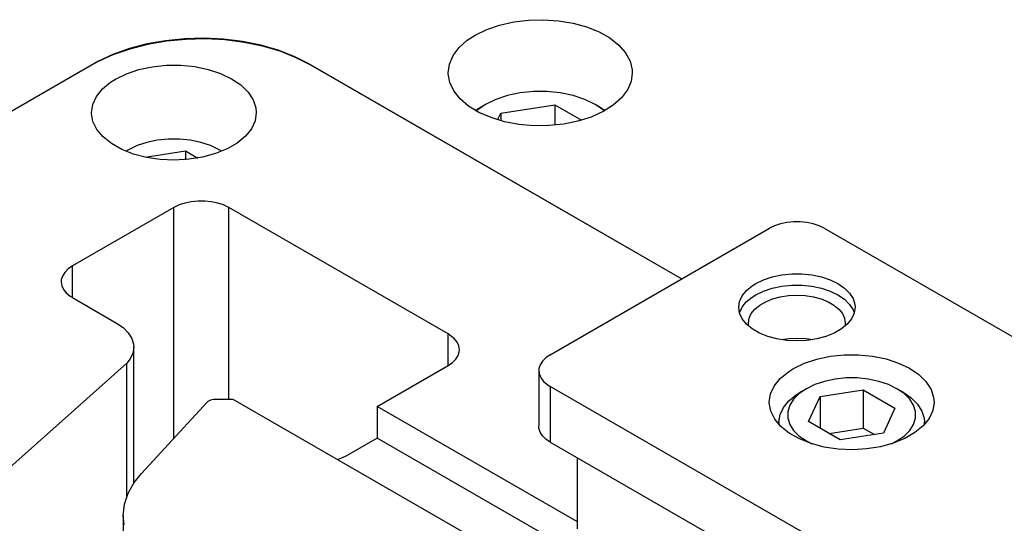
# Model space of a CAD drawing. Header units: inches. Extents: x 3 to 289, y 4 to 291.
# Tile 421 of 634: x 26.18 to 29.35, y 278.52 to 280.14. Entities that reach past the tile are written whole.
import ezdxf

# ---------------------------------------------------------------- set-up
doc = ezdxf.new("R2010")
doc.units = ezdxf.units.IN
doc.header["$LTSCALE"] = 0.5
doc.header["$MEASUREMENT"] = 0
doc.layers.add('DIE', color=7, linetype='Continuous')

msp = doc.modelspace()

# ---------------------------------------------------------------- linework, layer by layer
at = {"layer": 'DIE', "color": 9, "linetype": 'Continuous'}
for p, q in [((27.7234, 280.1243), (27.7687, 280.1346)), ((27.7687, 280.1346), (27.8163, 280.1404)), ((27.8163, 280.1404), (27.8649, 280.1417)), ((27.8649, 280.1417), (27.9133, 280.1384)), ((27.9133, 280.1384), (27.96, 280.1306)), ((27.6444, 280.0916), (27.6816, 280.1098)), ((27.6816, 280.1098), (27.7234, 280.1243)), ((27.96, 280.1306), (28.004, 280.1185)), ((28.004, 280.1185), (28.0439, 280.1024)), ((28.0439, 280.1024), (28.0787, 280.0827)), ((26.6464, 280.074), (26.5867, 280.0633)), ((26.6491, 280.0721), (26.5885, 280.0617)), ((26.7081, 280.0802), (26.6464, 280.074)), ((26.7115, 280.0781), (26.6491, 280.0721)), ((26.7706, 280.0819), (26.7081, 280.0802)), ((26.7746, 280.0794), (26.7115, 280.0781)), ((26.833, 280.0789), (26.7706, 280.0819)), ((26.8376, 280.0762), (26.7746, 280.0794)), ((26.8942, 280.0713), (26.833, 280.0789)), ((26.8993, 280.0683), (26.8376, 280.0762)), ((26.9532, 280.0594), (26.8942, 280.0713)), ((27.5928, 280.0515), (27.6192, 280.0751)), ((27.6192, 280.0751), (27.6444, 280.0916)), ((28.0787, 280.0827), (28.1074, 280.06)), ((26.5298, 280.0483), (26.4766, 280.0292)), ((26.5307, 280.0469), (26.4766, 280.0281)), ((26.5867, 280.0633), (26.5298, 280.0483)), ((26.5885, 280.0617), (26.5307, 280.0469)), ((26.9589, 280.0561), (26.8993, 280.0683)), ((27.0091, 280.0431), (26.9532, 280.0594)), ((27.0153, 280.0396), (26.9589, 280.0561)), ((27.061, 280.0229), (27.0091, 280.0431)), ((27.0676, 280.0191), (27.0153, 280.0396)), ((27.5733, 280.0257), (27.5928, 280.0515)), ((28.1074, 280.06), (28.1294, 280.0349)), ((26.427, 280.0054), (26.4079, 279.995)), ((26.4281, 280.0064), (26.415, 279.9991)), ((26.4766, 280.0281), (26.427, 280.0054)), ((26.4766, 280.0292), (26.4281, 280.0064)), ((27.108, 279.9991), (27.061, 280.0229)), ((27.115, 279.995), (27.0676, 280.0191)), ((27.5615, 279.9985), (27.5733, 280.0257)), ((28.1294, 280.0349), (28.144, 280.0081)), ((28.144, 280.0081), (28.1507, 279.9803)), ((26.415, 279.9991), (25.0393, 279.2048)), ((26.4079, 279.995), (25.0402, 279.2054)), ((26.5205, 279.9674), (26.5604, 279.9807)), ((26.5604, 279.9807), (26.6036, 279.9899)), ((26.6036, 279.9899), (26.6489, 279.9946)), ((26.6489, 279.9946), (26.695, 279.9947)), ((26.695, 279.9947), (26.7404, 279.9902)), ((26.7404, 279.9902), (26.7838, 279.9813)), ((26.7838, 279.9813), (26.8238, 279.9682)), ((28.3099, 279.3051), (27.108, 279.9991)), ((28.3099, 279.3051), (27.115, 279.995)), ((27.5575, 279.9704), (27.5615, 279.9985)), ((28.1507, 279.9803), (28.1512, 279.9704)), ((26.469, 279.94), (26.4853, 279.9503)), ((26.4853, 279.9503), (26.5205, 279.9674)), ((26.8238, 279.9682), (26.8593, 279.9512)), ((26.8593, 279.9512), (26.8892, 279.931)), ((27.5575, 279.9667), (27.5575, 279.9704)), ((27.5626, 279.9388), (27.5575, 279.9667)), ((28.1472, 279.9424), (28.1354, 279.9152)), ((28.1512, 279.9704), (28.1472, 279.9424)), ((26.4233, 279.8941), (26.4427, 279.9182)), ((26.4427, 279.9182), (26.469, 279.94)), ((26.8892, 279.931), (26.9127, 279.9081)), ((27.5755, 279.9117), (27.5626, 279.9388)), ((27.5959, 279.8861), (27.5755, 279.9117)), ((28.1354, 279.9152), (28.1159, 279.8894)), ((26.4114, 279.8684), (26.4233, 279.8941)), ((26.9127, 279.9081), (26.9289, 279.8832)), ((26.9289, 279.8832), (26.9374, 279.8571)), ((27.6232, 279.8629), (27.5959, 279.8861)), ((28.1159, 279.8894), (28.0895, 279.8658)), ((26.4075, 279.8419), (26.4114, 279.8684)), ((26.9374, 279.8571), (26.9387, 279.8419)), ((27.6568, 279.8425), (27.6232, 279.8629)), ((28.0895, 279.8658), (28.0567, 279.845)), ((26.4075, 279.8393), (26.4075, 279.8419)), ((26.4123, 279.8129), (26.4075, 279.8393)), ((26.9347, 279.8154), (26.9229, 279.7897)), ((26.9387, 279.8419), (26.9347, 279.8154)), ((27.6957, 279.8256), (27.6568, 279.8425)), ((27.7388, 279.8126), (27.6957, 279.8256)), ((28.0184, 279.8276), (27.9758, 279.814)), ((28.0567, 279.845), (28.0184, 279.8276)), ((26.4249, 279.7873), (26.4123, 279.8129)), ((26.4449, 279.7633), (26.4249, 279.7873)), ((26.9229, 279.7897), (26.9035, 279.7656)), ((27.7851, 279.8038), (27.7388, 279.8126)), ((27.8332, 279.7995), (27.7851, 279.8038)), ((27.8819, 279.7998), (27.8332, 279.7995)), ((27.9299, 279.8047), (27.8819, 279.7998)), ((27.9758, 279.814), (27.9299, 279.8047)), ((26.4719, 279.7418), (26.4449, 279.7633)), ((26.9035, 279.7656), (26.8772, 279.7437)), ((26.5048, 279.7232), (26.4719, 279.7418)), ((26.5429, 279.7082), (26.5048, 279.7232)), ((26.8448, 279.7249), (26.8072, 279.7095)), ((26.8772, 279.7437), (26.8448, 279.7249)), ((26.5848, 279.6972), (26.5429, 279.7082)), ((26.6294, 279.6906), (26.5848, 279.6972)), ((26.6753, 279.6885), (26.6294, 279.6906)), ((26.7212, 279.6911), (26.6753, 279.6885)), ((26.7656, 279.6981), (26.7212, 279.6911)), ((26.8072, 279.7095), (26.7656, 279.6981)), ((26.6731, 279.5357), (26.3461, 279.3469)), ((26.6898, 279.5438), (26.6731, 279.5357)), ((26.7086, 279.5501), (26.6898, 279.5438)), ((26.7291, 279.5544), (26.7086, 279.5501)), ((26.7506, 279.5566), (26.7291, 279.5544)), ((26.7724, 279.5566), (26.7506, 279.5566)), ((26.7938, 279.5544), (26.7724, 279.5566)), ((26.8143, 279.5501), (26.7938, 279.5544)), ((26.8332, 279.5438), (26.8143, 279.5501)), ((26.8499, 279.5357), (26.8332, 279.5438)), ((27.557, 279.1275), (26.8499, 279.5357)), ((27.8862, 279.0605), (28.5933, 279.4688)), ((28.61, 279.4769), (28.5933, 279.4688)), ((28.6289, 279.4832), (28.61, 279.4769)), ((28.6494, 279.4875), (28.6289, 279.4832)), ((28.6708, 279.4897), (28.6494, 279.4875)), ((28.6926, 279.4897), (28.6708, 279.4897)), ((28.7141, 279.4875), (28.6926, 279.4897)), ((28.7345, 279.4832), (28.7141, 279.4875)), ((28.7534, 279.4769), (28.7345, 279.4832)), ((28.7701, 279.4688), (28.7534, 279.4769)), ((28.7701, 279.4688), (30.5379, 278.4482)), ((26.3461, 279.3469), (26.3321, 279.3373)), ((26.3137, 279.3146), (26.3099, 279.3022)), ((26.3212, 279.3264), (26.3137, 279.3146)), ((26.3321, 279.3373), (26.3212, 279.3264)), ((28.5742, 279.3023), (28.6025, 279.3118)), ((28.6025, 279.3118), (28.6332, 279.3182)), ((28.6332, 279.3182), (28.6654, 279.3215)), ((28.6654, 279.3215), (28.6981, 279.3215)), ((28.6981, 279.3215), (28.7302, 279.3182)), ((28.7302, 279.3182), (28.761, 279.3118)), ((28.761, 279.3118), (28.7893, 279.3023)), ((26.3099, 279.3022), (26.3095, 279.2959)), ((26.3095, 279.2959), (26.3114, 279.2833)), ((26.3114, 279.2833), (26.317, 279.2712)), ((28.5193, 279.2678), (28.5381, 279.2832)), ((28.5381, 279.2832), (28.5491, 279.2902)), ((28.5491, 279.2902), (28.5742, 279.3023)), ((28.5742, 279.266), (28.6025, 279.2755)), ((28.6025, 279.2755), (28.6332, 279.2819)), ((28.6332, 279.2819), (28.6654, 279.2852)), ((28.6654, 279.2852), (28.6981, 279.2852)), ((28.6981, 279.2852), (28.7302, 279.2819)), ((28.7302, 279.2819), (28.761, 279.2755)), ((28.761, 279.2755), (28.7893, 279.266)), ((28.7893, 279.3023), (28.8143, 279.2902)), ((28.8143, 279.2902), (28.8353, 279.2757)), ((28.8353, 279.2757), (28.8517, 279.2594)), ((26.317, 279.2712), (26.3262, 279.2598)), ((26.3262, 279.2598), (26.3387, 279.2495)), ((26.3387, 279.2495), (26.3461, 279.2448)), ((26.3461, 279.2448), (26.4881, 279.1629)), ((28.4971, 279.2324), (28.5055, 279.2507)), ((28.5055, 279.2507), (28.5193, 279.2678)), ((28.5188, 279.2309), (28.5374, 279.2464)), ((28.5374, 279.2464), (28.5491, 279.2539)), ((28.5491, 279.2539), (28.5742, 279.266)), ((28.6036, 279.2407), (28.6283, 279.2474)), ((28.6283, 279.2474), (28.6546, 279.2514)), ((28.6546, 279.2514), (28.6817, 279.2528)), ((28.6817, 279.2528), (28.7089, 279.2514)), ((28.7089, 279.2514), (28.7352, 279.2474)), ((28.7352, 279.2474), (28.7598, 279.2407)), ((28.7893, 279.266), (28.8143, 279.2539)), ((28.8143, 279.2539), (28.8353, 279.2394)), ((28.8517, 279.2594), (28.8628, 279.2417)), ((28.4942, 279.2136), (28.4971, 279.2324)), ((28.4971, 279.1948), (28.4942, 279.2136)), ((28.4969, 279.1955), (28.5051, 279.2137)), ((28.5051, 279.2137), (28.5188, 279.2309)), ((28.5464, 279.2077), (28.562, 279.2206)), ((28.562, 279.2206), (28.5813, 279.2317)), ((28.5813, 279.2317), (28.6036, 279.2407)), ((28.7598, 279.2407), (28.7822, 279.2317)), ((28.7822, 279.2317), (28.8014, 279.2206)), ((28.8014, 279.2206), (28.817, 279.2077)), ((28.8353, 279.2394), (28.8517, 279.2231)), ((28.8517, 279.2231), (28.8628, 279.2054)), ((28.8628, 279.2417), (28.8685, 279.2231)), ((28.8692, 279.2136), (28.8664, 279.1948)), ((28.8685, 279.2231), (28.8692, 279.2136)), ((28.5055, 279.1766), (28.4971, 279.1948)), ((28.5278, 279.1783), (28.5349, 279.1935)), ((28.5349, 279.1935), (28.5464, 279.2077)), ((28.817, 279.2077), (28.8285, 279.1935)), ((28.8285, 279.1935), (28.8356, 279.1783)), ((28.8664, 279.1948), (28.8579, 279.1766)), ((28.8628, 279.2054), (28.8666, 279.1955)), ((26.4881, 279.1629), (26.5095, 279.1481)), ((26.5095, 279.1481), (26.5261, 279.1315)), ((28.5193, 279.1595), (28.5055, 279.1766)), ((28.5381, 279.1441), (28.5193, 279.1595)), ((28.5255, 279.1626), (28.5278, 279.1783)), ((28.5263, 279.153), (28.5255, 279.1626)), ((28.8441, 279.1595), (28.8254, 279.1441)), ((28.8356, 279.1783), (28.838, 279.1626)), ((28.838, 279.1626), (28.8371, 279.153)), ((28.8579, 279.1766), (28.8441, 279.1595)), ((26.5261, 279.1315), (26.5375, 279.1134)), ((27.5643, 279.1228), (27.557, 279.1275)), ((27.5768, 279.1125), (27.5643, 279.1228)), ((28.5612, 279.1307), (28.5381, 279.1441)), ((28.588, 279.1199), (28.5612, 279.1307)), ((28.6176, 279.1119), (28.588, 279.1199)), ((28.7755, 279.1199), (28.7458, 279.1119)), ((28.8022, 279.1307), (28.7755, 279.1199)), ((28.8254, 279.1441), (28.8022, 279.1307)), ((26.5375, 279.1134), (26.5433, 279.0945)), ((26.544, 279.0849), (26.5411, 279.0657)), ((26.5433, 279.0945), (26.544, 279.0849)), ((26.544, 278.6465), (26.544, 279.0849)), ((27.586, 279.1011), (27.5768, 279.1125)), ((27.5917, 279.089), (27.586, 279.1011)), ((27.5936, 279.0764), (27.5917, 279.089)), ((28.6492, 279.107), (28.6176, 279.1119)), ((28.6817, 279.1054), (28.6492, 279.107)), ((28.7143, 279.107), (28.6817, 279.1054)), ((28.7458, 279.1119), (28.7143, 279.107)), ((26.5411, 279.0657), (26.5325, 279.0472)), ((27.5819, 279.0459), (27.5893, 279.0577)), ((27.5893, 279.0577), (27.5931, 279.0701)), ((27.5931, 279.0701), (27.5936, 279.0764)), ((27.8862, 279.0605), (27.8722, 279.0509)), ((28.7458, 279.0463), (28.789, 279.0555)), ((28.789, 279.0555), (28.8344, 279.0602)), ((28.8344, 279.0602), (28.8804, 279.0603)), ((28.8804, 279.0603), (28.9258, 279.0558)), ((28.9258, 279.0558), (28.9692, 279.0469)), ((26.5217, 279.0331), (26.0546, 278.6179)), ((26.5325, 279.0472), (26.5217, 279.0331)), ((26.5217, 278.6042), (26.5217, 279.0331)), ((27.329, 278.8938), (27.557, 279.0254)), ((27.557, 279.0254), (27.571, 279.035)), ((27.571, 279.035), (27.5819, 279.0459)), ((27.8539, 279.0282), (27.8501, 279.0158)), ((27.8613, 279.04), (27.8539, 279.0282)), ((27.8722, 279.0509), (27.8613, 279.04)), ((28.6707, 279.0159), (28.7059, 279.033)), ((28.7059, 279.033), (28.7458, 279.0463)), ((28.9692, 279.0469), (29.0092, 279.0337)), ((29.0092, 279.0337), (29.0447, 279.0168)), ((27.8501, 279.0158), (27.8496, 279.0095)), ((27.8496, 279.0095), (27.8496, 278.8299)), ((27.8496, 279.0095), (27.8515, 278.997)), ((27.8515, 278.997), (27.8571, 278.9848)), ((28.6281, 278.9838), (28.6544, 279.0056)), ((28.6544, 279.0056), (28.6707, 279.0159)), ((29.0447, 279.0168), (29.0746, 278.9966)), ((29.0746, 278.9966), (29.0981, 278.9737)), ((27.8571, 278.9848), (27.8664, 278.9734)), ((27.8664, 278.9734), (27.8789, 278.9631)), ((27.8789, 278.9631), (27.8862, 278.9585)), ((29.654, 277.9379), (27.8862, 278.9585)), ((28.5969, 278.9339), (28.6087, 278.9596)), ((28.6087, 278.9596), (28.6281, 278.9838)), ((29.0981, 278.9737), (29.1143, 278.9488)), ((28.5929, 278.9075), (28.5969, 278.9339)), ((29.1143, 278.9488), (29.1228, 278.9227)), ((26.5683, 278.6771), (26.7809, 278.9079)), ((26.7809, 278.9079), (26.7839, 278.9106)), ((26.7839, 278.9106), (26.7876, 278.9129)), ((26.7876, 278.9129), (26.792, 278.9148)), ((26.792, 278.9148), (26.7968, 278.9162)), ((26.7968, 278.9162), (26.802, 278.9171)), ((26.802, 278.9171), (26.8074, 278.9175)), ((26.8074, 278.9175), (26.8085, 278.9175)), ((26.8085, 278.9175), (26.8636, 278.9175)), ((26.8636, 278.9175), (27.824, 278.363)), ((28.5929, 278.9049), (28.5929, 278.9075)), ((28.5977, 278.8784), (28.5929, 278.9049)), ((29.1241, 278.9075), (29.1201, 278.881)), ((29.1228, 278.9227), (29.1241, 278.9075)), ((27.9746, 278.521), (27.329, 278.8938)), ((27.329, 278.8938), (27.329, 278.7917)), ((28.6103, 278.8529), (28.5977, 278.8784)), ((29.1201, 278.881), (29.1083, 278.8553)), ((28.6303, 278.8289), (28.6103, 278.8529)), ((29.0889, 278.8312), (29.0626, 278.8093)), ((29.1083, 278.8553), (29.0889, 278.8312)), ((27.8501, 278.8236), (27.8496, 278.8299)), ((27.8539, 278.8112), (27.8501, 278.8236)), ((27.8613, 278.7994), (27.8539, 278.8112)), ((27.8722, 278.7885), (27.8613, 278.7994)), ((28.6573, 278.8074), (28.6303, 278.8289)), ((28.6902, 278.7888), (28.6573, 278.8074)), ((29.0626, 278.8093), (29.0302, 278.7904)), ((27.329, 278.7917), (27.23, 278.7345)), ((28.0361, 278.3835), (27.329, 278.7917)), ((27.8862, 278.7789), (27.8722, 278.7885)), ((27.8862, 278.7789), (29.5656, 277.8093)), ((28.7283, 278.7738), (28.6902, 278.7888)), ((28.7702, 278.7628), (28.7283, 278.7738)), ((28.9926, 278.7751), (28.951, 278.7637)), ((29.0302, 278.7904), (28.9926, 278.7751)), ((28.8148, 278.7562), (28.7702, 278.7628)), ((28.8607, 278.7541), (28.8148, 278.7562)), ((28.9066, 278.7566), (28.8607, 278.7541)), ((28.951, 278.7637), (28.9066, 278.7566)), ((27.2133, 278.7264), (27.2017, 278.7223)), ((27.23, 278.7345), (27.2133, 278.7264)), ((27.9746, 278.4992), (27.9746, 278.7278)), ((26.5454, 278.6485), (26.5683, 278.6771)), ((26.5257, 278.6138), (26.5454, 278.6485)), ((26.5138, 278.578), (26.5257, 278.6138)), ((26.5098, 278.5415), (26.5138, 278.578)), ((26.5098, 278.5415), (26.5098, 278.2812)), ((26.5124, 278.5121), (26.5098, 278.5415))]:
    msp.add_line(p, q, dxfattribs=at)
at = {"layer": 'DIE', "color": 4, "linetype": 'Continuous'}
for p, q in [((26.415, 279.999), (26.415, 279.9991)), ((27.108, 279.999), (27.108, 279.9991)), ((26.6731, 278.7908), (26.6731, 279.5357)), ((26.8499, 278.9175), (26.8499, 279.5357)), ((26.3461, 279.2448), (26.3461, 279.3469)), ((27.557, 279.0254), (27.557, 279.1275)), ((27.8862, 278.9585), (27.8862, 278.7789))]:
    msp.add_line(p, q, dxfattribs=at)
at = {"layer": 'DIE', "color": 132, "linetype": 'Continuous'}
for p, q in [((27.8326, 279.9101), (27.7896, 279.9057)), ((27.8761, 279.9101), (27.8326, 279.9101)), ((27.9191, 279.9057), (27.8761, 279.9101)), ((27.711, 279.8846), (27.6776, 279.8684)), ((27.7487, 279.8971), (27.711, 279.8846)), ((27.7896, 279.9057), (27.7487, 279.8971)), ((27.96, 279.8971), (27.9191, 279.9057)), ((27.9977, 279.8846), (27.96, 279.8971)), ((28.0311, 279.8684), (27.9977, 279.8846)), ((27.6447, 279.8491), (27.6555, 279.8556)), ((27.6496, 279.8491), (27.6476, 279.8475)), ((27.6776, 279.8684), (27.6496, 279.8491)), ((27.6776, 279.8684), (27.6555, 279.8556)), ((27.6776, 279.8684), (27.6776, 279.8684)), ((27.7268, 279.84), (27.901, 279.8669)), ((27.901, 279.8669), (27.9872, 279.8172)), ((27.901, 279.8669), (27.901, 279.8012)), ((28.0532, 279.8556), (28.0311, 279.8684)), ((28.0336, 279.867), (28.0311, 279.8684)), ((28.0611, 279.8475), (28.0336, 279.867)), ((28.0532, 279.8556), (28.064, 279.8491)), ((27.7168, 279.8185), (27.7268, 279.84)), ((27.7268, 279.84), (27.7268, 279.8157)), ((26.6196, 279.753), (26.5858, 279.7459)), ((26.6551, 279.7566), (26.6196, 279.753)), ((26.6911, 279.7566), (26.6551, 279.7566)), ((26.7266, 279.753), (26.6911, 279.7566)), ((26.7604, 279.7459), (26.7266, 279.753)), ((26.527, 279.7221), (26.5185, 279.7172)), ((26.527, 279.7221), (26.5187, 279.7171)), ((26.5546, 279.7355), (26.527, 279.7221)), ((26.527, 279.7221), (26.527, 279.7221)), ((26.5858, 279.7459), (26.5546, 279.7355)), ((26.7916, 279.7355), (26.7604, 279.7459)), ((26.8192, 279.7221), (26.7916, 279.7355)), ((26.8277, 279.7172), (26.8192, 279.7221)), ((26.8274, 279.7171), (26.8192, 279.7221)), ((26.5805, 279.6981), (26.7104, 279.7182)), ((26.7104, 279.7182), (26.7504, 279.6952)), ((26.7104, 279.7182), (26.7104, 279.69)), ((28.74, 278.9644), (28.7124, 278.951)), ((28.7712, 278.9747), (28.74, 278.9644)), ((28.805, 278.9819), (28.7712, 278.9747)), ((28.8405, 278.9855), (28.805, 278.9819)), ((28.8765, 278.9855), (28.8405, 278.9855)), ((28.912, 278.9819), (28.8765, 278.9855)), ((28.9458, 278.9747), (28.912, 278.9819)), ((28.977, 278.9644), (28.9458, 278.9747)), ((29.0046, 278.951), (28.977, 278.9644)), ((28.6555, 278.9116), (28.679, 278.931)), ((28.6892, 278.9351), (28.6712, 278.917)), ((28.679, 278.931), (28.6928, 278.9397)), ((28.7124, 278.951), (28.6892, 278.9351)), ((28.7124, 278.951), (28.6928, 278.9397)), ((28.7124, 278.951), (28.7124, 278.951)), ((28.7564, 278.9256), (28.8959, 278.9471)), ((28.8959, 278.9471), (28.9979, 278.8882)), ((28.8959, 278.9471), (28.8959, 278.8238)), ((29.0242, 278.9397), (29.0046, 278.951)), ((29.0278, 278.9351), (29.0046, 278.951)), ((29.0242, 278.9397), (29.0505, 278.9216)), ((29.0458, 278.917), (29.0278, 278.9351)), ((28.6383, 278.8903), (28.6555, 278.9116)), ((28.6589, 278.8975), (28.6527, 278.877)), ((28.6712, 278.917), (28.6589, 278.8975)), ((28.7191, 278.8451), (28.7564, 278.9256)), ((28.7564, 278.9256), (28.7564, 278.8235)), ((29.0581, 278.8975), (29.0458, 278.917)), ((29.0505, 278.9216), (29.0709, 278.9012)), ((29.0643, 278.877), (29.0581, 278.8975)), ((29.0709, 278.9012), (29.0849, 278.879)), ((28.6241, 278.844), (28.6277, 278.8675)), ((28.6277, 278.8675), (28.6383, 278.8903)), ((28.6527, 278.877), (28.6527, 278.8562)), ((28.9979, 278.8882), (28.9606, 278.8077)), ((29.0643, 278.8562), (29.0643, 278.877)), ((29.0849, 278.879), (29.092, 278.8558)), ((28.6241, 278.844), (28.6241, 278.8353)), ((28.6247, 278.8347), (28.6241, 278.844)), ((28.6527, 278.8562), (28.6589, 278.8358)), ((28.6589, 278.8358), (28.6712, 278.8162)), ((28.8211, 278.7861), (28.7191, 278.8451)), ((29.0458, 278.8162), (29.0581, 278.8358)), ((29.0581, 278.8358), (29.0643, 278.8562)), ((29.092, 278.8558), (29.0929, 278.844)), ((29.0929, 278.844), (29.0923, 278.8347)), ((29.0929, 278.8353), (29.0929, 278.844)), ((28.6712, 278.8162), (28.6892, 278.7982)), ((28.7854, 278.8068), (28.8959, 278.8238)), ((28.9606, 278.8077), (28.8211, 278.7861)), ((28.8959, 278.8238), (28.9316, 278.8032)), ((29.0278, 278.7982), (29.0458, 278.8162)), ((28.6892, 278.7982), (28.7124, 278.7823)), ((28.7124, 278.7823), (28.7298, 278.7733)), ((28.9872, 278.7733), (29.0046, 278.7823)), ((29.0046, 278.7823), (29.0278, 278.7982))]:
    msp.add_line(p, q, dxfattribs=at)
at = {"layer": 'DIE', "color": 136, "linetype": 'Continuous'}
for p, q in [((28.6304, 279.1095), (28.6568, 279.1134)), ((28.6568, 279.1134), (28.684, 279.1145)), ((28.684, 279.1145), (28.7111, 279.1129)), ((28.7111, 279.1129), (28.733, 279.1095))]:
    msp.add_line(p, q, dxfattribs=at)

doc.saveas('drawing.dxf')
